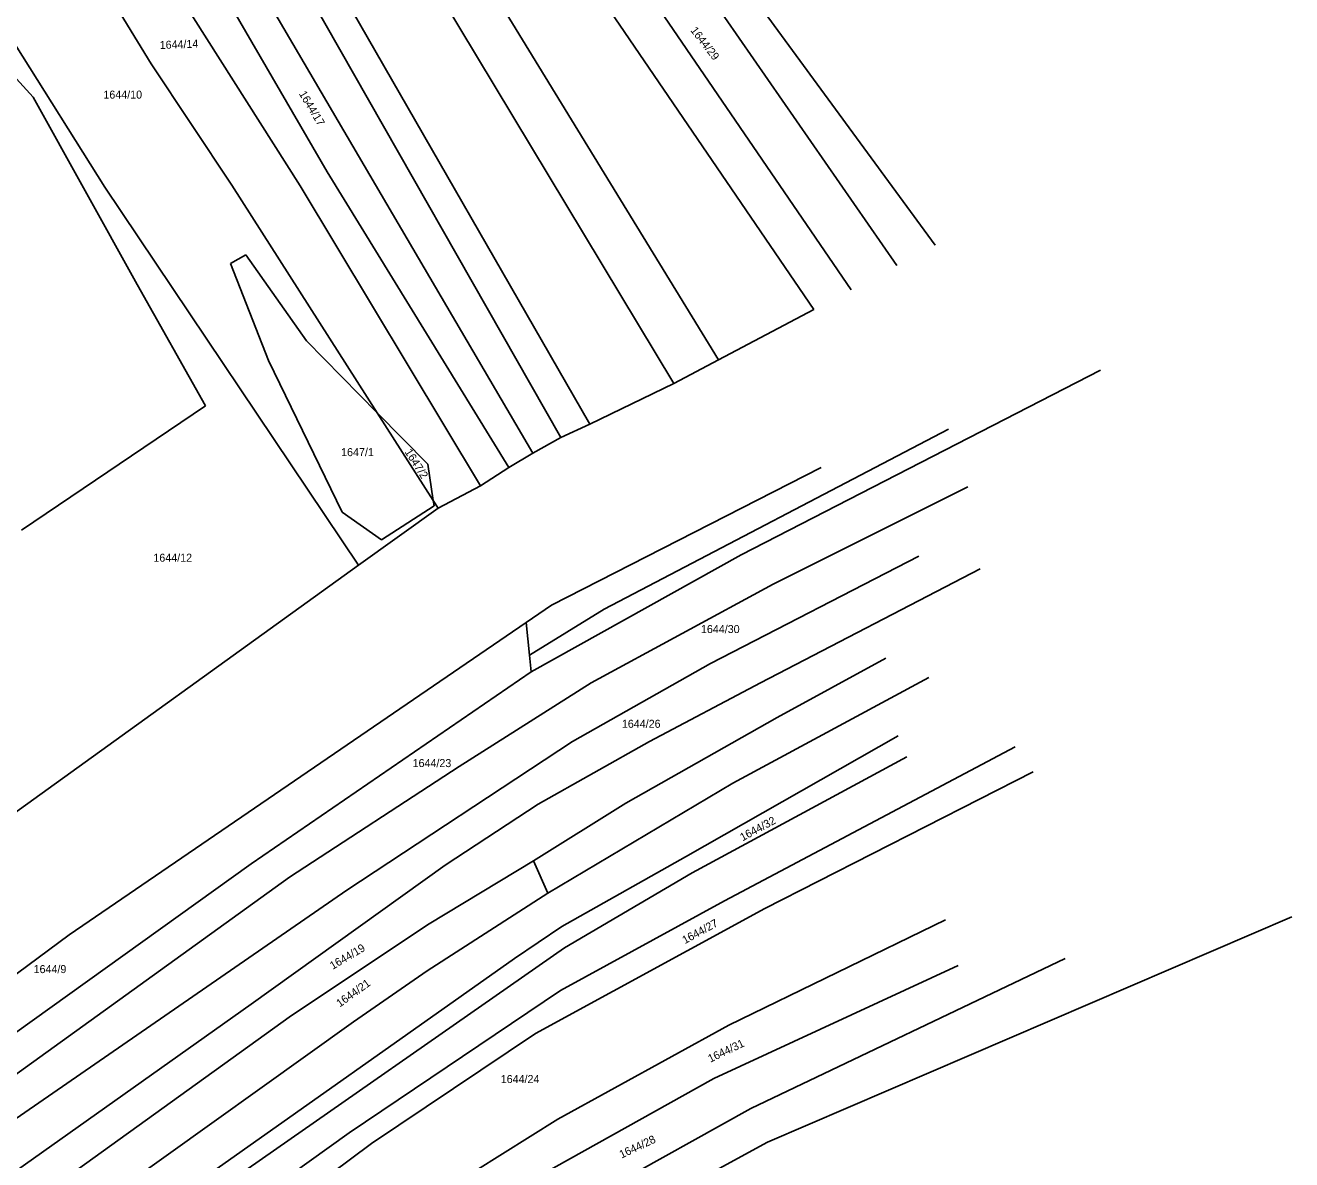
# Model space of a CAD drawing. Extents: x -563148 to -561712, y -1182311 to -1179502.
# Drawn here: x -562251.9 to -562014.6, y -1180106.8 to -1179894.3 of the extents above; entities that cross this region are included whole.
import ezdxf

# ---------------------------------------------------------------- set-up
doc = ezdxf.new("R2010")
doc.units = 0
doc.layers.add('Vrstva 55', color=7, linetype='Continuous')
doc.layers.add('Vrstva 57', color=7, linetype='Continuous')

msp = doc.modelspace()

# ---------------------------------------------------------------- linework, layer by layer
at = {"layer": 'Vrstva 55'}
for p, q in [((-562171.88, -1179848.22), (-562104.15, -1179947.52)), ((-562160.21, -1179851.56), (-562097.13, -1179943.81)), ((-562251.21, -1179863.98), (-562228.29, -1179901.51)), ((-562238.06, -1179864.89), (-562200.41, -1179924.32)), ((-562146.09, -1179968.97), (-562203.4, -1179869.33)), ((-562176.31, -1179868.28), (-562122.02, -1179956.97)), ((-562134.58, -1179872.88), (-562088.55, -1179939.27)), ((-562182.3, -1179875.06), (-562130.35, -1179961.37)), ((-562151.52, -1179971.51), (-562204.7, -1179878.19)), ((-562121.35, -1179880.9), (-562081.38, -1179935.48)), ((-562217.34, -1179883.79), (-562195.33, -1179921.71)), ((-562269.49, -1179886.86), (-562250.41, -1179907.72)), ((-562156.78, -1179974.41), (-562206.66, -1179889.39)), ((-562253.82, -1179897.86), (-562237.01, -1179924.58)), ((-562228.29, -1179901.51), (-562213.18, -1179924.19)), ((-562250.41, -1179907.72), (-562230.92, -1179942.86)), ((-562161.31, -1179977.13), (-562195.33, -1179921.71)), ((-562237.01, -1179924.58), (-562189.43, -1179995.4)), ((-562213.18, -1179924.19), (-562185.94, -1179966.86)), ((-562200.41, -1179924.32), (-562166.59, -1179980.54)), ((-562213.42, -1179938.91), (-562210.57, -1179937.28)), ((-562210.57, -1179937.28), (-562199.19, -1179953.41)), ((-562206.3, -1179957.07), (-562213.42, -1179938.91)), ((-562230.92, -1179942.86), (-562218.11, -1179965.54)), ((-562122.02, -1179956.97), (-562104.15, -1179947.52)), ((-562199.19, -1179953.41), (-562185.94, -1179966.86)), ((-562192.5, -1179985.49), (-562206.3, -1179957.07)), ((-562130.35, -1179961.37), (-562122.02, -1179956.97)), ((-562117.74, -1179993.51), (-562050.37, -1179958.91)), ((-562146.09, -1179968.97), (-562130.35, -1179961.37)), ((-562218.11, -1179965.54), (-562252.59, -1179988.87)), ((-562185.94, -1179966.86), (-562175.45, -1179983.3)), ((-562185.94, -1179966.86), (-562176.45, -1179976.5)), ((-562146.09, -1179968.97), (-562151.52, -1179971.51)), ((-562151.52, -1179971.51), (-562156.78, -1179974.41)), ((-562143.39, -1180003.68), (-562078.91, -1179969.92)), ((-562156.78, -1179974.41), (-562161.31, -1179977.13)), ((-562176.45, -1179976.5), (-562175.45, -1179983.3)), ((-562161.31, -1179977.13), (-562166.59, -1179980.54)), ((-562102.75, -1179977.09), (-562153.29, -1180002.9)), ((-562174.53, -1179984.74), (-562166.59, -1179980.54)), ((-562075.27, -1179980.74), (-562111.74, -1179998.99)), ((-562175.45, -1179983.3), (-562174.53, -1179984.74)), ((-562175.45, -1179983.3), (-562175.3, -1179984.33)), ((-562185.12, -1179990.68), (-562192.5, -1179985.49)), ((-562189.43, -1179995.4), (-562174.53, -1179984.74)), ((-562175.3, -1179984.33), (-562185.12, -1179990.68)), ((-562157.08, -1180015.41), (-562117.74, -1179993.51)), ((-562084.47, -1179993.76), (-562123.52, -1180013.86)), ((-562258.22, -1180044.91), (-562189.43, -1179995.4)), ((-562072.92, -1179996.12), (-562114.09, -1180017.49)), ((-562111.74, -1179998.99), (-562145.87, -1180017.49)), ((-562158.03, -1180006.14), (-562153.29, -1180002.9)), ((-562157.4, -1180012.26), (-562143.39, -1180003.68)), ((-562243.7, -1180064.67), (-562158.03, -1180006.14)), ((-562158.03, -1180006.14), (-562157.4, -1180012.26)), ((-562157.4, -1180012.26), (-562157.08, -1180015.41)), ((-562123.52, -1180013.86), (-562149.36, -1180028.47)), ((-562090.64, -1180012.87), (-562111.01, -1180023.97)), ((-562209.57, -1180051.38), (-562157.08, -1180015.41)), ((-562082.56, -1180016.45), (-562119.3, -1180036.26)), ((-562145.87, -1180017.49), (-562170.62, -1180033.13)), ((-562114.09, -1180017.49), (-562134.93, -1180028.44)), ((-562111.01, -1180023.97), (-562139.38, -1180039.99)), ((-562191.64, -1180056.29), (-562149.36, -1180028.47)), ((-562134.93, -1180028.44), (-562155.77, -1180040.17)), ((-562128.16, -1180050.07), (-562088.3, -1180027.4)), ((-562120.85, -1180058.33), (-562066.4, -1180029.48)), ((-562170.62, -1180033.13), (-562202.41, -1180053.86)), ((-562126.93, -1180053.06), (-562086.72, -1180031.32)), ((-562113.29, -1180059.72), (-562063.01, -1180034.17)), ((-562119.3, -1180036.26), (-562153.95, -1180056.85)), ((-562155.77, -1180040.17), (-562173.23, -1180051.64)), ((-562139.38, -1180039.99), (-562156.66, -1180050.81)), ((-562336.64, -1180142.34), (-562209.57, -1180051.38)), ((-562173.23, -1180051.64), (-562209.57, -1180077.7)), ((-562176.19, -1180062.61), (-562156.66, -1180050.81)), ((-562156.66, -1180050.81), (-562153.95, -1180056.85)), ((-562151.34, -1180063.1), (-562128.16, -1180050.07)), ((-562333.4, -1180148.29), (-562202.41, -1180053.86)), ((-562126.93, -1180053.06), (-562150.88, -1180067.13)), ((-562191.64, -1180056.29), (-562273.79, -1180113.02)), ((-562153.95, -1180056.85), (-562176.61, -1180071.44)), ((-562120.85, -1180058.33), (-562151.59, -1180075.11)), ((-562156.28, -1180083.17), (-562113.29, -1180059.72)), ((-562112.79, -1180103.51), (-562014.57, -1180061.28)), ((-562176.19, -1180062.61), (-562202.02, -1180079.78)), ((-562160.21, -1180069.1), (-562151.34, -1180063.1)), ((-562079.45, -1180061.85), (-562120.04, -1180081.61)), ((-562243.7, -1180064.67), (-562297.89, -1180104.81)), ((-562150.88, -1180067.13), (-562246.43, -1180133.74)), ((-562317.07, -1180179.8), (-562160.21, -1180069.1)), ((-562122.88, -1180091.63), (-562077.1, -1180070.41)), ((-562115.92, -1180097.25), (-562057.04, -1180069.1)), ((-562176.61, -1180071.44), (-562190.42, -1180080.96)), ((-562191.19, -1180101.78), (-562151.59, -1180075.11)), ((-562326.68, -1180160.6), (-562209.57, -1180077.7)), ((-562323.23, -1180166.93), (-562202.02, -1180079.78)), ((-562319.67, -1180173.45), (-562190.42, -1180080.96)), ((-562120.04, -1180081.61), (-562152.1, -1180099.2)), ((-562187.04, -1180103.77), (-562156.28, -1180083.17)), ((-562122.88, -1180091.63), (-562158.33, -1180111.38)), ((-562171.41, -1180128.01), (-562115.92, -1180097.25)), ((-562152.1, -1180099.2), (-562186.52, -1180120.71)), ((-562191.19, -1180101.78), (-562241.73, -1180137.79)), ((-562238.21, -1180141.96), (-562187.04, -1180103.77)), ((-562137.28, -1180116.8), (-562112.79, -1180103.51))]:
    msp.add_line(p, q, dxfattribs=at)

# ---------------------------------------------------------------- texts
at = {"layer": 'Vrstva 57'}
for s, rotation, p in [('1644/29', 307.7818, (-562127.33, -1179895.24)), ('1644/14', 2.283, (-562226.69, -1179898.72)), ('1644/17', 300.8692, (-562200.68, -1179907.08)), ('1647/2', 302.4382, (-562180.87, -1179974.2)), ('1644/32', 28.3899, (-562117.47, -1180047.17)), ('1644/27', 28.6813, (-562128.29, -1180066.44)), ('1644/19', 30.7031, (-562194.29, -1180071.25)), ('1644/21', 35.8433, (-562192.95, -1180078.31)), ('1644/31', 25.6226, (-562123.53, -1180088.65)), ('1644/28', 25.3879, (-562140.15, -1180106.61))]:
    msp.add_text(s, height=1.5, rotation=rotation, dxfattribs=at).set_placement(p)
for s, p in [('1644/10', (-562237.27, -1179908)), ('1647/1', (-562192.72, -1179974.99)), ('1644/12', (-562227.9, -1179994.77)), ('1644/30', (-562125.28, -1180008.14)), ('1644/26', (-562140.1, -1180025.89)), ('1644/23', (-562179.32, -1180033.25)), ('1644/9', (-562250.35, -1180071.85)), ('1644/24', (-562162.8, -1180092.45))]:
    msp.add_text(s, height=1.5, dxfattribs=at).set_placement(p)

doc.saveas('drawing.dxf')
